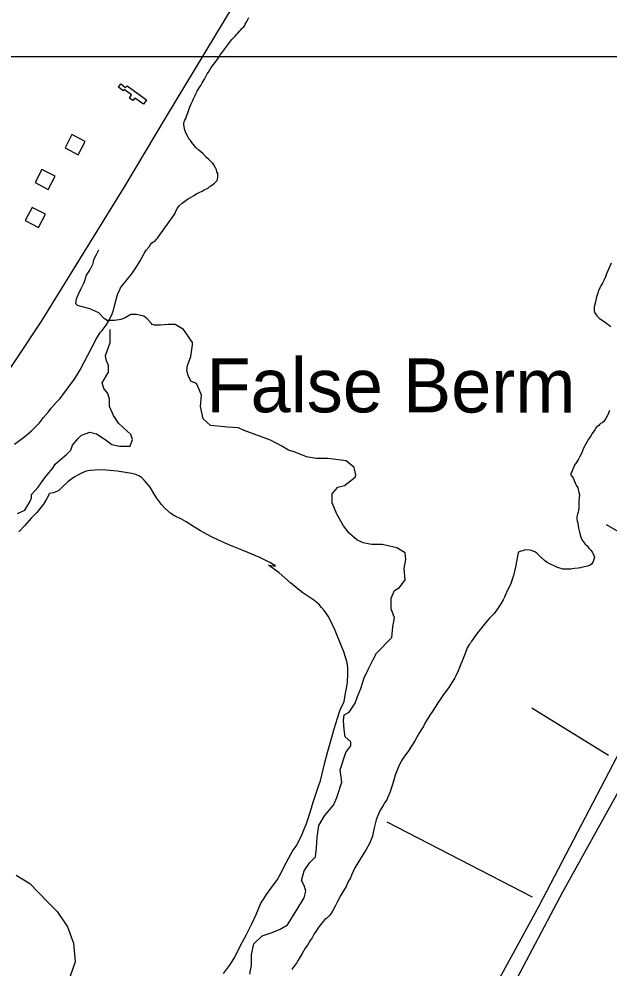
# Model space of a CAD drawing. Extents: x 3263578 to 3301413, y 764927 to 798602.
# Drawn here: x 3276548 to 3278134, y 779438 to 781990 of the extents above; entities that cross this region are included whole.
import ezdxf

# ---------------------------------------------------------------- set-up
doc = ezdxf.new("R2010")
doc.units = 0
for name, color, linetype in [('V-BLDG-OTLN', 7, 'Continuous'), ('V-GRID-MAJR', 7, 'Continuous'), ('V-ROAD-CNTR', 7, 'Continuous'), ('V-SITE-VEGE', 7, 'Continuous'), ('V-TOPO-GNAM-IDEN', 7, 'Continuous'), ('V-TOPO-SHOR', 7, 'Continuous')]:
    doc.layers.add(name, color=color, linetype=linetype)

msp = doc.modelspace()

# ---------------------------------------------------------------- linework, layer by layer
at = {"layer": 'V-BLDG-OTLN'}
for points in [[(3276890.9, 781772.3), (3276882.3, 781760.5), (3276859.2, 781777.3), (3276854.1, 781770.4), (3276844.6, 781777.4), (3276850.7, 781785.7), (3276830.7, 781800.3), (3276828.3, 781797), (3276815.2, 781806.5), (3276821.5, 781815.1), (3276834.7, 781805.5), (3276838.4, 781810.6)], [(3276707.4, 781625.1), (3276725.8, 781660.6), (3276690.3, 781679), (3276671.9, 781643.5)], [(3276626.8, 781531.6), (3276645.2, 781567.2), (3276609.7, 781585.6), (3276591.3, 781550.1)], [(3276600.6, 781429.6), (3276619, 781465.1), (3276583.5, 781483.5), (3276565.1, 781448)]]:
    msp.add_lwpolyline(points, close=True, dxfattribs=at)
at = {"layer": 'V-GRID-MAJR'}
msp.add_spline([(3267730.5, 781891.4), (3270351, 781890.6), (3275592.2, 781889.4), (3280833.3, 781889.1), (3286074.5, 781889.4), (3291315.6, 781890.6), (3296556.8, 781892.5), (3299177.4, 781893.7)], degree=3, dxfattribs=at)
at = {"layer": 'V-ROAD-CNTR'}
for points in [[(3276268.5, 780674.1), (3276360.2, 780808.2), (3276479.6, 780984.7), (3276607.8, 781176.1), (3276833, 781541.9), (3276941.8, 781723), (3277282.4, 782287.4), (3277428.4, 782530.5), (3277546.3, 782737), (3277806.3, 783209.9), (3278010.7, 783585.2), (3278092.7, 783730.8)], [(3278777.4, 780339.5), (3278699.2, 780387.6), (3278687.4, 780391.3), (3278683.2, 780392), (3278675.4, 780388.1), (3278661, 780381.4), (3278639.2, 780375.1), (3278620.7, 780378.6), (3278586.9, 780385.1), (3278544.3, 780398.7), (3278485.8, 780426.4), (3278415.5, 780468.7), (3278357.1, 780493), (3278266.6, 780550.5), (3278127.2, 780631)]]:
    msp.add_lwpolyline(points, dxfattribs=at)
at = {"layer": 'V-SITE-VEGE'}
for points in [[(3277011, 781761.4), (3277012.1, 781765.1), (3277015.4, 781770.4), (3277017.1, 781775.2), (3277020.4, 781782.2), (3277021.5, 781784.8), (3277024.3, 781790.7), (3277027, 781796), (3277032, 781805), (3277036.4, 781811.4), (3277040.2, 781818.3), (3277046.3, 781827.8), (3277049.6, 781833.7), (3277054, 781842.2), (3277057.3, 781847), (3277064.9, 781859.2), (3277070.9, 781867.1), (3277074.8, 781872.9), (3277081.9, 781881.9), (3277085.2, 781886.7), (3277089, 781893.1), (3277093.4, 781898.4), (3277098.8, 781906.3), (3277109.2, 781920.1), (3277113.6, 781926.5), (3277119.6, 781934.4), (3277123.4, 781938.1), (3277128.9, 781943.9), (3277132.7, 781948.1), (3277136.5, 781951.8), (3277141.9, 781958.2), (3277144.6, 781960.8), (3277146.8, 781964), (3277149, 781965.6), (3277152.3, 781968.7), (3277153.9, 781971.4), (3277156.1, 781975.6), (3277160.5, 781983.1), (3277165.5, 781993.7)], [(3276581.3, 780883), (3276603.6, 780905.2), (3276614, 780918.9), (3276627.1, 780934.8), (3276634.2, 780944.3), (3276648.3, 780959.1), (3276657.6, 780969.2), (3276665.8, 780979.8), (3276686, 781006.8), (3276696.9, 781022.1), (3276712.8, 781047.1), (3276744.3, 781109.3), (3276756.4, 781131.1), (3276767.3, 781148), (3276771.2, 781153.3), (3276782.1, 781167.6), (3276788.7, 781177.7), (3276797.5, 781194.7), (3276802, 781207.5), (3276805.4, 781222.4), (3276808.8, 781235.8), (3276813.9, 781252.3), (3276817.7, 781260.3), (3276821.1, 781267.2), (3276823.8, 781270.9), (3276827.1, 781275.7), (3276836.3, 781286.3), (3276852.7, 781308), (3276863.7, 781323.9), (3276873.5, 781339.8), (3276884.5, 781359.5), (3276890, 781369), (3276897.7, 781378), (3276901.5, 781383.8), (3276905.3, 781388.1), (3276909.1, 781391.2), (3276911.8, 781392.8), (3276914.5, 781394.9), (3276917.8, 781398.6), (3276920, 781401.2), (3276922.2, 781403.9), (3276965.3, 781463.2), (3276966.5, 781466.4), (3276970.4, 781475.5), (3276974.2, 781481.8), (3276978.6, 781488.2), (3276986.7, 781495), (3277001.3, 781505.5), (3277004, 781507.6), (3277010.5, 781511.3), (3277017, 781514.4), (3277026.2, 781520.7), (3277032.1, 781523.3), (3277040.7, 781527.5), (3277046.1, 781530.6), (3277053.7, 781534.8), (3277056.9, 781536.3), (3277061.8, 781540.5), (3277066.7, 781543.7), (3277073.2, 781548.9), (3277078.6, 781554.2), (3277080.3, 781556.3), (3277081.9, 781559), (3277082, 781565.4), (3277082.6, 781568.6), (3277082.1, 781571.3), (3277082.1, 781574.5), (3277080.1, 781579.4), (3277078.5, 781584.7), (3277076, 781590.1), (3277071.8, 781597.7), (3277068.6, 781602), (3277067, 781603.7), (3277062.3, 781608), (3277058.1, 781612.4), (3277051.7, 781617.8), (3277041.7, 781628.1), (3277031.7, 781637.4), (3277023.7, 781644.5), (3277019.5, 781648.8), (3277015.8, 781653.7), (3277012.1, 781658), (3277009, 781662.9), (3277007.4, 781665.1), (3277004.8, 781667.8), (3277003.8, 781670.5), (3277001.7, 781673.7), (3276998, 781680.2), (3276995.4, 781686.7), (3276992.9, 781694.7), (3276990.9, 781706), (3276991, 781709.8), (3276992.1, 781713.5), (3276993.8, 781717.7), (3276996, 781722.5), (3276998.2, 781728.4), (3277001.5, 781737.4), (3277003.2, 781743.3), (3277006.6, 781750.8), (3277009.3, 781757.7), (3277011, 781761.4)], [(3278139.6, 781333.4), (3278126.8, 781305.2), (3278124, 781297.2), (3278119.6, 781287.6), (3278116.8, 781281.8), (3278111.9, 781272.7), (3278109.1, 781267.4), (3278106.4, 781261), (3278104.2, 781257.3), (3278103.6, 781253.6), (3278100.2, 781243.4), (3278099, 781237.6), (3278096.8, 781230.1), (3278093.4, 781216.2), (3278093.3, 781211.9), (3278093.8, 781206), (3278094.2, 781203.4), (3278095.8, 781200.1), (3278099, 781195.3), (3278102.1, 781191.5), (3278107.4, 781186), (3278115.9, 781179.5), (3278120.6, 781176.7), (3278127.5, 781171.8), (3278138.1, 781163.6)], [(3278134.8, 780937.6), (3278130.3, 780926.5), (3278125.4, 780916.9), (3278119.3, 780908.4), (3278115.5, 780905.3), (3278110.7, 780902.7), (3278108.5, 780901.1), (3278105.8, 780897.9), (3278099.3, 780892.1), (3278095.4, 780885.7), (3278088.3, 780876.2), (3278084.5, 780869.8), (3278078.5, 780860.8), (3278074.6, 780854.4), (3278071.3, 780848.6), (3278068, 780842.2), (3278063.6, 780832.7), (3278060.3, 780824.7), (3278055.3, 780814), (3278051.4, 780807.7), (3278044.9, 780797.6), (3278041, 780790.7), (3278034.4, 780776.3), (3278032.7, 780771), (3278029.9, 780766.7), (3278032, 780763.5), (3278036.8, 780757.5), (3278041.9, 780745.7), (3278043.5, 780740.8), (3278045.6, 780737.1), (3278048.2, 780733.3), (3278049.8, 780730), (3278052.8, 780717.7), (3278053.8, 780712.3), (3278053.1, 780702.1), (3278052.5, 780695.7), (3278052.1, 780674.8), (3278051.5, 780670), (3278050.4, 780664.7), (3278048.7, 780659.3), (3278047.5, 780652.4), (3278046.9, 780647.6), (3278047.9, 780640.6), (3278049.4, 780636.3), (3278050.9, 780628.3), (3278051.9, 780621.8), (3278053.9, 780611.1), (3278057.4, 780597.6)], [(3276535.8, 780847.2), (3276563.4, 780868.3), (3276581.3, 780883)], [(3277310.8, 780448.5), (3277298, 780457.8), (3277277.4, 780475.3), (3277247.3, 780502), (3277218.7, 780522.2), (3277237.4, 780519.8), (3277235.3, 780522), (3277222, 780529.7), (3277194.9, 780543.5), (3277152.3, 780560.7), (3277129.9, 780569.6), (3277116.6, 780575.1), (3277084.2, 780589.5), (3277063.4, 780599.5), (3277035.8, 780614.9), (3277019.9, 780624.2), (3276997, 780638.5), (3276984.3, 780645.7), (3276966.2, 780655), (3276956.2, 780661.6), (3276940.8, 780674.7), (3276930.8, 780685.5), (3276917.7, 780703.4), (3276910.4, 780715.3), (3276900.4, 780732.1), (3276895.2, 780738.6), (3276891, 780744), (3276884.1, 780751), (3276877.8, 780757), (3276871.9, 780761.4), (3276862.4, 780765.8), (3276851.7, 780768.7), (3276811.6, 780775.1), (3276782.2, 780777.7), (3276763.5, 780778.5), (3276740.4, 780776.7), (3276728.6, 780774.8), (3276714.6, 780769.1), (3276705.9, 780763.9), (3276696.2, 780758.6), (3276680.5, 780747.6), (3276664.2, 780731.8), (3276656.1, 780724.4), (3276650.1, 780720.8), (3276639.9, 780717.2), (3276629.7, 780714.6), (3276623.1, 780701.3), (3276613.7, 780686), (3276595.7, 780663.7), (3276582.1, 780650), (3276562.5, 780628.3), (3276547.8, 780612.5)], [(3278057.4, 780597.6), (3278061.6, 780589.5), (3278064.2, 780585.7), (3278069.5, 780579.2), (3278073.7, 780574.9), (3278077.4, 780570.6), (3278079.5, 780568.4), (3278084.8, 780562.4), (3278087.9, 780557), (3278093.1, 780549.4), (3278094.1, 780543.5), (3278091.9, 780535), (3278090.2, 780530.7), (3278086.4, 780525.4), (3278082.6, 780522.8), (3278076.6, 780519.7), (3278071.8, 780518.7), (3278063.2, 780516.7), (3278057.3, 780515.2), (3278050.8, 780514.2), (3278041.2, 780513.2), (3278035.8, 780512.3), (3278030.5, 780511.8), (3278021.9, 780511.4), (3278008.5, 780511.6), (3278004.2, 780513.3), (3277995.2, 780516.1), (3277987.7, 780519.9), (3277980.3, 780523.3), (3277967.5, 780529.9), (3277960.6, 780534.8), (3277949.5, 780545.1), (3277940.6, 780553.8), (3277936.3, 780557.6), (3277925.1, 780562.1), (3277920.3, 780563.2), (3277908.6, 780563.4), (3277901.6, 780561.4), (3277896.7, 780559.8), (3277890.3, 780557.3), (3277888.6, 780550.9), (3277882.2, 780518.3), (3277876.5, 780494.8), (3277872.5, 780481.5), (3277868.6, 780470.8), (3277860.3, 780453.8), (3277858.1, 780449.5), (3277856.5, 780445.3), (3277852.6, 780436.2), (3277849.3, 780429.3), (3277843.2, 780418.2), (3277833.9, 780405.5), (3277830.1, 780399.6), (3277824.1, 780392.2), (3277819.7, 780387.5), (3277811.6, 780379), (3277797.4, 780362.6), (3277792.5, 780355.7), (3277787, 780349.4), (3277779.9, 780340.4), (3277770.6, 780327.7), (3277767.4, 780322.9), (3277764.1, 780318.7), (3277761.3, 780313.3), (3277758.6, 780310.2), (3277756.4, 780306.4), (3277755.9, 780305.9), (3277752, 780300.6), (3277747, 780285.2), (3277728.6, 780238.8), (3277722, 780225.5), (3277719.2, 780219.7), (3277713.8, 780211.2), (3277711, 780207.5), (3277708.3, 780202.7), (3277702.8, 780193.7), (3277688.6, 780175.2), (3277678.2, 780158.7), (3277673.3, 780152.9), (3277667.8, 780143.3), (3277657.9, 780128.5), (3277654.1, 780122.1), (3277649.1, 780114.7), (3277642.5, 780103.5), (3277638.1, 780096.6), (3277634.8, 780089.2), (3277630.4, 780082.8), (3277623.9, 780072.8), (3277611.8, 780051), (3277605.7, 780040.9), (3277594.8, 780023.9), (3277593.1, 780020.7), (3277586.6, 780013.3), (3277580, 780003.8), (3277579.5, 780003.2), (3277577.2, 779998.5), (3277570.6, 779986.8), (3277565.7, 779976.7), (3277559, 779958.6), (3277555, 779944.7), (3277548.8, 779925)], [(3277098, 779425.5), (3277116.6, 779450.4), (3277128.1, 779469.5), (3277132.5, 779479.1), (3277148.5, 779510.5), (3277159.5, 779530.7), (3277173.9, 779559.4), (3277185.5, 779584.4), (3277198.3, 779614.2), (3277205.9, 779626.4), (3277213.1, 779638.1), (3277225.1, 779653.9), (3277242.6, 779678.3), (3277250.3, 779691.1), (3277266.8, 779724.6), (3277283.3, 779753.8), (3277294.3, 779770.2), (3277308.6, 779799.5), (3277313.7, 779811.7), (3277319.7, 779825.5), (3277322.5, 779833.5), (3277331.5, 779861.8), (3277338.8, 779885.8), (3277352.9, 779928.4), (3277357.9, 779943.3), (3277368.8, 779988.7), (3277376.7, 780019.6), (3277389.1, 780060.2), (3277394.8, 780083.1), (3277403.8, 780111.9), (3277409.4, 780128.4), (3277412.2, 780135.9), (3277421.6, 780156.6), (3277423.9, 780167.8), (3277426.3, 780183.3), (3277428.6, 780196.2), (3277430.4, 780207.9), (3277431, 780213.8), (3277431.7, 780225), (3277431.5, 780248.1), (3277429.1, 780263.6), (3277420.9, 780290), (3277412.6, 780309.4), (3277401.2, 780337.9), (3277397.6, 780346.6), (3277386.2, 780371.9), (3277378.9, 780385.9), (3277368.4, 780400.6), (3277360.5, 780409.2), (3277353.7, 780417.4), (3277340.5, 780428.3), (3277310.8, 780448.5)], [(3277548.8, 779925), (3277545.5, 779913.2), (3277539.4, 779899.4), (3277536.6, 779892.5), (3277530, 779884), (3277527.3, 779878.7), (3277521.8, 779869.7), (3277517.4, 779862.8), (3277514.6, 779855.9), (3277510.2, 779845.2), (3277507.9, 779838.8), (3277505.7, 779831.3), (3277504, 779824.4), (3277501.7, 779813.2), (3277497.6, 779794.5), (3277490.4, 779776.9), (3277479.9, 779756.7), (3277475, 779748.8), (3277467.9, 779737.6), (3277455.8, 779718), (3277450.8, 779709), (3277441.4, 779689.3), (3277438.7, 779682.4), (3277435.9, 779678.1), (3277431, 779668.6), (3277430.4, 779668), (3277427.6, 779659.5), (3277412.8, 779635.6), (3277403.4, 779617.6), (3277397.4, 779606.9), (3277390.2, 779593.1), (3277385.8, 779586.2), (3277381.5, 779580.9), (3277375.5, 779574.1), (3277370.1, 779570.4), (3277365.2, 779565.1), (3277357, 779555.6), (3277352.1, 779548.7), (3277345.5, 779538.6), (3277341.6, 779531.7), (3277335.6, 779521.6), (3277330.7, 779514.2), (3277323, 779502), (3277317.5, 779493.5), (3277309.3, 779479.2), (3277303.2, 779470.2), (3277298.3, 779461.1), (3277293.4, 779453.7), (3277284.1, 779441), (3277283, 779438.9), (3277280.8, 779436.2)]]:
    msp.add_lwpolyline(points, dxfattribs=at)
at = {"layer": 'V-TOPO-SHOR'}
for p, q in [((3278131.9, 780011.5), (3277925.8, 780138.5)), ((3277928.2, 779630.5), (3277537.7, 779831.8))]:
    msp.add_line(p, q, dxfattribs=at)
for points in [[(3277168.5, 779423.5), (3277172.9, 779447.8), (3277172.9, 779476.5), (3277179.5, 779505.2), (3277201.6, 779527.2), (3277228.1, 779536.1), (3277250.1, 779544.9), (3277270, 779555.9), (3277283.2, 779578), (3277314.1, 779628.7), (3277318.5, 779646.4), (3277314.1, 779661.8), (3277307.5, 779675.1), (3277314.1, 779701.6), (3277329.6, 779723.6), (3277345, 779739.1), (3277347.2, 779763.4), (3277349.5, 779792.1), (3277353.9, 779822.9), (3277369.3, 779849.4), (3277393.6, 779878.1), (3277402.4, 779898), (3277415.7, 779939.9), (3277411.3, 779973), (3277426.7, 780019.4), (3277440, 780037), (3277440, 780048), (3277424.5, 780061.3), (3277422.3, 780081.1), (3277420.1, 780105.4), (3277422.3, 780120.9), (3277435.6, 780127.5), (3277451, 780151.8), (3277457.6, 780169.4), (3277466.5, 780191.5), (3277475.3, 780220.2), (3277486.3, 780242.2), (3277499.6, 780268.7), (3277508.4, 780286.4), (3277550.3, 780328.3), (3277552.5, 780357), (3277557, 780381.3), (3277548.1, 780405.5), (3277548.1, 780434.2), (3277557, 780454.1), (3277570.2, 780462.9), (3277585.7, 780482.8), (3277583.5, 780513.7), (3277587.9, 780538), (3277585.7, 780555.6), (3277563.6, 780568.9), (3277523.9, 780577.7), (3277495.2, 780577.7), (3277473.1, 780582.1), (3277455.5, 780590.9), (3277435.6, 780608.6), (3277420.2, 780628.5), (3277402.5, 780659.4), (3277389.3, 780690.3), (3277389.3, 780714.5), (3277404.7, 780732.2), (3277422.4, 780736.6), (3277451.1, 780758.7), (3277453.3, 780765.3), (3277448.9, 780785.1), (3277426.8, 780802.8), (3277378.2, 780809.4), (3277347.3, 780809.4), (3277320.9, 780813.8), (3277287.8, 780827.1), (3277272.3, 780831.5), (3277254.7, 780842.5), (3277223.8, 780858), (3277153.1, 780884.5), (3277137.7, 780891.1), (3277109, 780893.3), (3277062.7, 780897.7), (3277042.8, 780915.4), (3277036.2, 780948.5), (3277038.4, 780979.4), (3277031.8, 780994.8), (3277025.2, 781010.3), (3277009.7, 781016.9), (3277003.1, 781032.4), (3276998.7, 781045.6), (3277000.9, 781058.8), (3277009.7, 781083.1), (3277014.1, 781114), (3277014.1, 781120.6), (3277009.7, 781127.2), (3277000.9, 781140.5), (3276989.9, 781155.9), (3276967.8, 781169.2), (3276947.9, 781169.2), (3276928.1, 781167), (3276912.6, 781167), (3276906, 781169.2), (3276903.8, 781171.4), (3276892.8, 781184.6), (3276883.9, 781191.3), (3276864.1, 781195.7), (3276848.6, 781195.7), (3276833.2, 781186.8), (3276822.1, 781182.4), (3276804.5, 781180.2), (3276784.6, 781180.2), (3276778, 781184.6), (3276762.5, 781200.1), (3276738.3, 781211.1), (3276705.2, 781220), (3276700.8, 781224.4), (3276703, 781237.6), (3276707.4, 781248.7), (3276714, 781264.1), (3276722.8, 781281.8), (3276729.5, 781301.6), (3276738.3, 781314.9), (3276747.1, 781332.5), (3276749.3, 781343.5), (3276755.9, 781356.8), (3276762.6, 781370)], [(3276544, 780661.6), (3276563.9, 780670.5), (3276577.1, 780692.5), (3276581.5, 780703.6), (3276581.5, 780712.4), (3276599.2, 780732.3), (3276612.4, 780749.9), (3276623.5, 780765.4), (3276638.9, 780783), (3276645.5, 780794), (3276676.4, 780820.5), (3276687.5, 780831.6), (3276691.9, 780844.8), (3276707.3, 780862.4), (3276716.2, 780871.3), (3276738.2, 780880.1), (3276755.9, 780875.7), (3276782.4, 780858), (3276797.8, 780847), (3276817.7, 780842.6), (3276846.4, 780842.6), (3276853, 780860.2), (3276848.6, 780873.5), (3276828.7, 780891.1), (3276815.5, 780904.4), (3276802.2, 780924.2), (3276791.2, 780948.5), (3276791.2, 780968.4), (3276786.8, 780983.8), (3276775.8, 780997.1), (3276771.4, 781012.5), (3276789, 781041.2), (3276789, 781058.9), (3276782.4, 781074.3), (3276780.2, 781085.3), (3276786.8, 781103), (3276793.4, 781120.6), (3276793.4, 781131.7), (3276793.4, 781142.7), (3276793.4, 781156)], [(3278287.7, 780263), (3277945, 779606.5), (3277640.6, 779048.3), (3277436.9, 778660.2)], [(3277465.7, 778629), (3277707.7, 779074.7), (3278009.7, 779644.9), (3278163, 779920.4), (3278335.6, 780229.5)], [(3276540.5, 779689.8), (3276577, 779667.3), (3276624.5, 779618.3), (3276650.5, 779592.5), (3276678.8, 779550.8), (3276694.8, 779506.7), (3276699.3, 779456.7), (3276685.6, 779418.2)]]:
    msp.add_lwpolyline(points, dxfattribs=at)

# ---------------------------------------------------------------- texts
at = {"layer": 'V-TOPO-GNAM-IDEN'}
msp.add_text('False Berm', height=145, rotation=359.9292, dxfattribs=at).set_placement((3277051.9, 780933.5))

doc.saveas('drawing.dxf')
